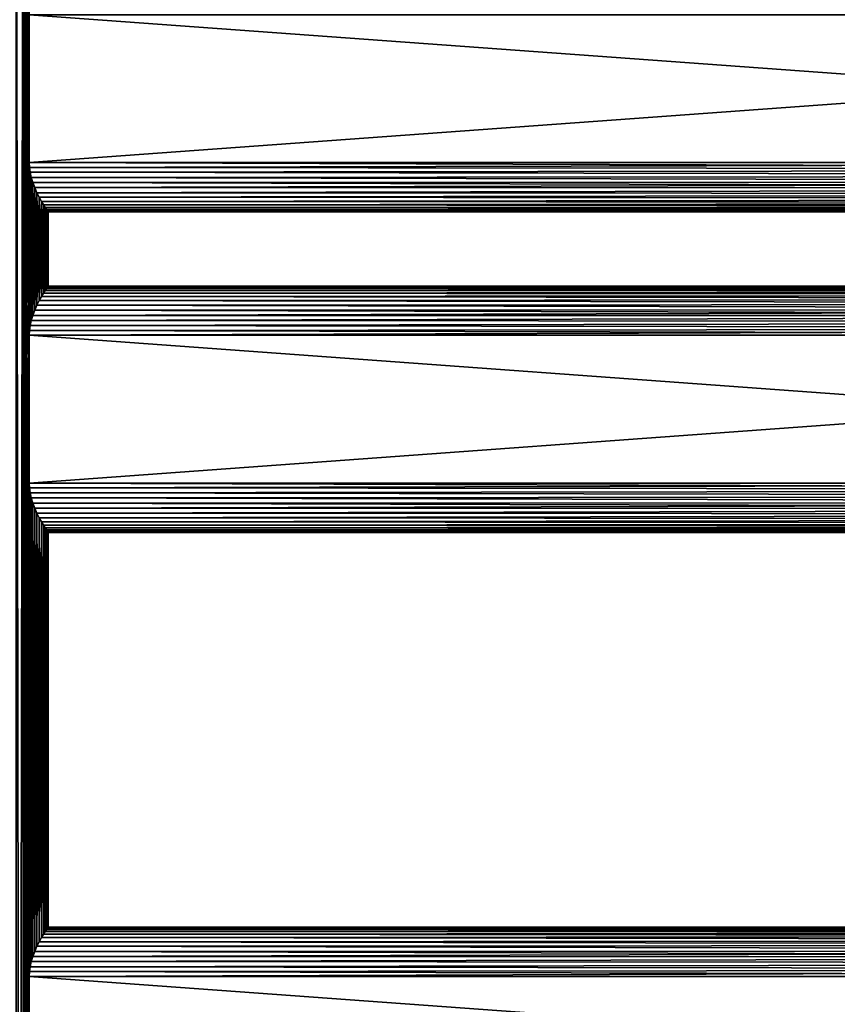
# Model space of a CAD drawing. Extents: x 0 to 500, y -78 to 1006.
# Tile 227 of 312: x 84 to 250, y 705 to 904. Entities that reach past the tile are written whole.
import ezdxf

# ---------------------------------------------------------------- set-up
doc = ezdxf.new("R2010")
doc.units = 0
doc.header["$LTSCALE"] = 65.185185
for name, color, linetype in [('100', 7, 'CONTINUOUS'), ('101', 7, 'CONTINUOUS'), ('102', 7, 'CONTINUOUS'), ('103', 7, 'CONTINUOUS'), ('104', 7, 'CONTINUOUS'), ('105', 7, 'CONTINUOUS'), ('107', 7, 'CONTINUOUS'), ('3', 7, 'CONTINUOUS'), ('96', 7, 'CONTINUOUS'), ('97', 7, 'CONTINUOUS'), ('98', 7, 'CONTINUOUS')]:
    doc.layers.add(name, color=color, linetype=linetype)

msp = doc.modelspace()

# ---------------------------------------------------------------- linework, layer by layer
at = {"layer": '100', "color": 7, "linetype": 'CONTINUOUS'}
for points in [[(86.18, 810.2, 10), (86.22, 809.23, 9.95), (498, 810.2, 10), (86.18, 810.2, 10)], [(86.22, 809.23, -9.95), (86.18, 810.2, -10), (498, 808.84, -9.91), (86.22, 809.23, -9.95)], [(498, 808.84, -9.91), (86.18, 810.2, -10), (498, 810.2, -10), (498, 808.84, -9.91)], [(498, 810.2, 10), (86.22, 809.23, 9.95), (498, 808.84, 9.91), (498, 810.2, 10)], [(86.22, 809.23, 9.95), (86.35, 808.24, 9.81), (498, 808.84, 9.91), (86.22, 809.23, 9.95)], [(86.35, 808.24, -9.81), (86.22, 809.23, -9.95), (498, 808.84, -9.91), (86.35, 808.24, -9.81)], [(498, 808.84, 9.91), (86.35, 808.24, 9.81), (498, 807.5, 9.63), (498, 808.84, 9.91)], [(498, 807.5, -9.63), (86.35, 808.24, -9.81), (498, 808.84, -9.91), (498, 807.5, -9.63)], [(86.35, 808.24, 9.81), (86.57, 807.22, 9.55), (498, 807.5, 9.63), (86.35, 808.24, 9.81)], [(86.57, 807.22, -9.55), (86.35, 808.24, -9.81), (498, 807.5, -9.63), (86.57, 807.22, -9.55)], [(498, 807.5, 9.63), (86.57, 807.22, 9.55), (498, 806.22, 9.17), (498, 807.5, 9.63)], [(498, 806.22, -9.17), (86.57, 807.22, -9.55), (498, 807.5, -9.63), (498, 806.22, -9.17)], [(86.57, 807.22, 9.55), (86.88, 806.18, 9.16), (498, 806.22, 9.17), (86.57, 807.22, 9.55)], [(86.88, 806.18, -9.16), (86.57, 807.22, -9.55), (498, 806.22, -9.17), (86.88, 806.18, -9.16)], [(86.88, 806.18, 9.16), (87.28, 805.13, 8.62), (498, 806.22, 9.17), (86.88, 806.18, 9.16)], [(498, 805, -8.54), (86.88, 806.18, -9.16), (498, 806.22, -9.17), (498, 805, -8.54)], [(87.28, 805.13, -8.62), (86.88, 806.18, -9.16), (498, 805, -8.54), (87.28, 805.13, -8.62)], [(498, 806.22, 9.17), (87.28, 805.13, 8.62), (498, 805, 8.54), (498, 806.22, 9.17)], [(87.28, 805.13, 8.62), (87.73, 804.11, 7.93), (498, 805, 8.54), (87.28, 805.13, 8.62)], [(87.73, 804.11, -7.93), (87.28, 805.13, -8.62), (498, 805, -8.54), (87.73, 804.11, -7.93)], [(498, 805, 8.54), (87.73, 804.11, 7.93), (498, 803.89, 7.76), (498, 805, 8.54)], [(498, 803.89, -7.76), (87.73, 804.11, -7.93), (498, 805, -8.54), (498, 803.89, -7.76)], [(87.73, 804.11, 7.93), (88.21, 803.17, 7.11), (498, 803.89, 7.76), (87.73, 804.11, 7.93)], [(88.21, 803.17, -7.11), (87.73, 804.11, -7.93), (498, 803.89, -7.76), (88.21, 803.17, -7.11)], [(498, 803.89, 7.76), (88.21, 803.17, 7.11), (498, 802.89, 6.83), (498, 803.89, 7.76)], [(498, 802.89, -6.83), (88.21, 803.17, -7.11), (498, 803.89, -7.76), (498, 802.89, -6.83)], [(88.21, 803.17, 7.11), (88.66, 802.35, 6.2), (498, 802.89, 6.83), (88.21, 803.17, 7.11)], [(88.66, 802.35, -6.2), (88.21, 803.17, -7.11), (498, 802.89, -6.83), (88.66, 802.35, -6.2)], [(498, 802.89, 6.83), (88.66, 802.35, 6.2), (498, 802.03, 5.77), (498, 802.89, 6.83)], [(498, 802.03, -5.77), (88.66, 802.35, -6.2), (498, 802.89, -6.83), (498, 802.03, -5.77)], [(88.66, 802.35, 6.2), (89.06, 801.67, 5.21), (498, 802.03, 5.77), (88.66, 802.35, 6.2)], [(89.06, 801.67, -5.21), (88.66, 802.35, -6.2), (498, 802.03, -5.77), (89.06, 801.67, -5.21)], [(498, 802.03, 5.77), (89.06, 801.67, 5.21), (498, 801.32, 4.6), (498, 802.03, 5.77)], [(498, 801.32, -4.6), (89.06, 801.67, -5.21), (498, 802.03, -5.77), (498, 801.32, -4.6)], [(89.06, 801.67, 5.21), (89.4, 801.12, 4.19), (498, 801.32, 4.6), (89.06, 801.67, 5.21)], [(89.4, 801.12, -4.19), (89.06, 801.67, -5.21), (498, 801.32, -4.6), (89.4, 801.12, -4.19)], [(498, 801.32, 4.6), (89.4, 801.12, 4.19), (498, 800.78, 3.35), (498, 801.32, 4.6)], [(498, 800.78, -3.35), (89.4, 801.12, -4.19), (498, 801.32, -4.6), (498, 800.78, -3.35)], [(89.4, 801.12, 4.19), (89.66, 800.71, 3.15), (498, 800.78, 3.35), (89.4, 801.12, 4.19)], [(89.66, 800.71, -3.15), (89.4, 801.12, -4.19), (498, 800.78, -3.35), (89.66, 800.71, -3.15)], [(89.66, 800.71, 3.15), (89.85, 800.42, 2.11), (498, 800.78, 3.35), (89.66, 800.71, 3.15)], [(498, 800.41, -2.03), (89.66, 800.71, -3.15), (498, 800.78, -3.35), (498, 800.41, -2.03)], [(89.85, 800.42, -2.11), (89.66, 800.71, -3.15), (498, 800.41, -2.03), (89.85, 800.42, -2.11)], [(498, 800.78, 3.35), (89.85, 800.42, 2.11), (498, 800.41, 2.03), (498, 800.78, 3.35)], [(89.85, 800.42, 2.11), (89.96, 800.26, 1.05), (498, 800.41, 2.03), (89.85, 800.42, 2.11)], [(89.96, 800.26, -1.05), (89.85, 800.42, -2.11), (498, 800.41, -2.03), (89.96, 800.26, -1.05)], [(498, 800.41, 2.03), (89.96, 800.26, 1.05), (498, 800.22, 0.68), (498, 800.41, 2.03)], [(498, 800.22, -0.68), (89.96, 800.26, -1.05), (498, 800.41, -2.03), (498, 800.22, -0.68)], [(89.96, 800.26, 1.05), (90, 800.2, 0), (498, 800.22, 0.68), (89.96, 800.26, 1.05)], [(90, 800.2, 0), (89.96, 800.26, -1.05), (498, 800.22, -0.68), (90, 800.2, 0)], [(498, 800.22, 0.68), (90, 800.2, 0), (498, 800.22, -0.68), (498, 800.22, 0.68)]]:
    msp.add_3dface(points, dxfattribs=at)
at = {"layer": '101', "color": 7, "linetype": 'CONTINUOUS'}
for points in [[(86.18, 810.2, -10), (86.18, 840.2, -10), (498, 840.2, -10), (86.18, 810.2, -10)], [(498, 810.2, -10), (86.18, 810.2, -10), (498, 840.2, -10), (498, 810.2, -10)]]:
    msp.add_3dface(points, dxfattribs=at)
at = {"layer": '102', "color": 7, "linetype": 'CONTINUOUS'}
for points in [[(88.66, 848.05, -6.2), (89.06, 848.73, -5.21), (498, 848.37, -5.77), (88.66, 848.05, -6.2)], [(89.06, 848.73, 5.21), (88.66, 848.05, 6.2), (498, 848.37, 5.77), (89.06, 848.73, 5.21)], [(89.06, 848.73, -5.21), (89.4, 849.28, -4.19), (498, 849.08, -4.6), (89.06, 848.73, -5.21)], [(89.4, 849.28, 4.19), (89.06, 848.73, 5.21), (498, 849.08, 4.6), (89.4, 849.28, 4.19)], [(498, 848.37, -5.77), (89.06, 848.73, -5.21), (498, 849.08, -4.6), (498, 848.37, -5.77)], [(498, 849.08, 4.6), (89.06, 848.73, 5.21), (498, 848.37, 5.77), (498, 849.08, 4.6)], [(89.4, 849.28, -4.19), (89.66, 849.69, -3.15), (498, 849.62, -3.35), (89.4, 849.28, -4.19)], [(89.66, 849.69, 3.15), (89.4, 849.28, 4.19), (498, 849.62, 3.35), (89.66, 849.69, 3.15)], [(498, 849.08, -4.6), (89.4, 849.28, -4.19), (498, 849.62, -3.35), (498, 849.08, -4.6)], [(498, 849.62, 3.35), (89.4, 849.28, 4.19), (498, 849.08, 4.6), (498, 849.62, 3.35)], [(89.85, 849.98, 2.11), (89.66, 849.69, 3.15), (498, 849.99, 2.03), (89.85, 849.98, 2.11)], [(498, 849.99, 2.03), (89.66, 849.69, 3.15), (498, 849.62, 3.35), (498, 849.99, 2.03)], [(89.66, 849.69, -3.15), (89.85, 849.98, -2.11), (498, 849.62, -3.35), (89.66, 849.69, -3.15)], [(89.85, 849.98, -2.11), (89.96, 850.14, -1.05), (498, 849.99, -2.03), (89.85, 849.98, -2.11)], [(89.96, 850.14, 1.05), (89.85, 849.98, 2.11), (498, 849.99, 2.03), (89.96, 850.14, 1.05)], [(498, 849.62, -3.35), (89.85, 849.98, -2.11), (498, 849.99, -2.03), (498, 849.62, -3.35)], [(89.96, 850.14, -1.05), (90, 850.2, 0), (498, 850.18, -0.68), (89.96, 850.14, -1.05)], [(90, 850.2, 0), (89.96, 850.14, 1.05), (498, 850.18, 0.68), (90, 850.2, 0)], [(498, 849.99, -2.03), (89.96, 850.14, -1.05), (498, 850.18, -0.68), (498, 849.99, -2.03)], [(498, 850.18, 0.68), (89.96, 850.14, 1.05), (498, 849.99, 2.03), (498, 850.18, 0.68)], [(498, 850.18, -0.68), (90, 850.2, 0), (498, 850.18, 0.68), (498, 850.18, -0.68)], [(87.73, 846.29, -7.93), (88.21, 847.23, -7.11), (498, 846.51, -7.76), (87.73, 846.29, -7.93)], [(88.21, 847.23, 7.11), (87.73, 846.29, 7.93), (498, 846.51, 7.76), (88.21, 847.23, 7.11)], [(88.21, 847.23, -7.11), (88.66, 848.05, -6.2), (498, 847.51, -6.83), (88.21, 847.23, -7.11)], [(88.66, 848.05, 6.2), (88.21, 847.23, 7.11), (498, 847.51, 6.83), (88.66, 848.05, 6.2)], [(498, 846.51, -7.76), (88.21, 847.23, -7.11), (498, 847.51, -6.83), (498, 846.51, -7.76)], [(498, 847.51, 6.83), (88.21, 847.23, 7.11), (498, 846.51, 7.76), (498, 847.51, 6.83)], [(498, 847.51, -6.83), (88.66, 848.05, -6.2), (498, 848.37, -5.77), (498, 847.51, -6.83)], [(498, 848.37, 5.77), (88.66, 848.05, 6.2), (498, 847.51, 6.83), (498, 848.37, 5.77)], [(87.28, 845.27, 8.62), (86.88, 844.22, 9.16), (498, 845.4, 8.54), (87.28, 845.27, 8.62)], [(498, 845.4, 8.54), (86.88, 844.22, 9.16), (498, 844.18, 9.17), (498, 845.4, 8.54)], [(86.88, 844.22, -9.16), (87.28, 845.27, -8.62), (498, 844.18, -9.17), (86.88, 844.22, -9.16)], [(87.28, 845.27, -8.62), (87.73, 846.29, -7.93), (498, 845.4, -8.54), (87.28, 845.27, -8.62)], [(87.73, 846.29, 7.93), (87.28, 845.27, 8.62), (498, 845.4, 8.54), (87.73, 846.29, 7.93)], [(498, 844.18, -9.17), (87.28, 845.27, -8.62), (498, 845.4, -8.54), (498, 844.18, -9.17)], [(498, 845.4, -8.54), (87.73, 846.29, -7.93), (498, 846.51, -7.76), (498, 845.4, -8.54)], [(498, 846.51, 7.76), (87.73, 846.29, 7.93), (498, 845.4, 8.54), (498, 846.51, 7.76)], [(86.35, 842.16, -9.81), (86.57, 843.18, -9.55), (498, 842.9, -9.63), (86.35, 842.16, -9.81)], [(86.57, 843.18, 9.55), (86.35, 842.16, 9.81), (498, 842.9, 9.63), (86.57, 843.18, 9.55)], [(498, 841.56, -9.91), (86.35, 842.16, -9.81), (498, 842.9, -9.63), (498, 841.56, -9.91)], [(498, 842.9, 9.63), (86.35, 842.16, 9.81), (498, 841.56, 9.91), (498, 842.9, 9.63)], [(86.57, 843.18, -9.55), (86.88, 844.22, -9.16), (498, 844.18, -9.17), (86.57, 843.18, -9.55)], [(86.88, 844.22, 9.16), (86.57, 843.18, 9.55), (498, 844.18, 9.17), (86.88, 844.22, 9.16)], [(498, 842.9, -9.63), (86.57, 843.18, -9.55), (498, 844.18, -9.17), (498, 842.9, -9.63)], [(498, 844.18, 9.17), (86.57, 843.18, 9.55), (498, 842.9, 9.63), (498, 844.18, 9.17)], [(86.22, 841.17, 9.95), (86.18, 840.2, 10), (498, 841.56, 9.91), (86.22, 841.17, 9.95)], [(498, 841.56, 9.91), (86.18, 840.2, 10), (498, 840.2, 10), (498, 841.56, 9.91)], [(86.18, 840.2, -10), (86.22, 841.17, -9.95), (498, 840.2, -10), (86.18, 840.2, -10)], [(86.22, 841.17, -9.95), (86.35, 842.16, -9.81), (498, 841.56, -9.91), (86.22, 841.17, -9.95)], [(86.35, 842.16, 9.81), (86.22, 841.17, 9.95), (498, 841.56, 9.91), (86.35, 842.16, 9.81)], [(498, 840.2, -10), (86.22, 841.17, -9.95), (498, 841.56, -9.91), (498, 840.2, -10)]]:
    msp.add_3dface(points, dxfattribs=at)
at = {"layer": '103', "color": 7, "linetype": 'CONTINUOUS'}
for points in [[(86.18, 840.2, 10), (86.18, 810.2, 10), (498, 810.2, 10), (86.18, 840.2, 10)], [(86.18, 840.2, 10), (498, 810.2, 10), (498, 840.2, 10), (86.18, 840.2, 10)]]:
    msp.add_3dface(points, dxfattribs=at)
at = {"layer": '104', "color": 7, "linetype": 'CONTINUOUS'}
for points in [[(86.18, 875.2, 10), (86.22, 874.23, 9.95), (498, 875.2, 10), (86.18, 875.2, 10)], [(86.22, 874.23, -9.95), (86.18, 875.2, -10), (498, 873.84, -9.91), (86.22, 874.23, -9.95)], [(498, 873.84, -9.91), (86.18, 875.2, -10), (498, 875.2, -10), (498, 873.84, -9.91)], [(498, 875.2, 10), (86.22, 874.23, 9.95), (498, 873.84, 9.91), (498, 875.2, 10)], [(86.22, 874.23, 9.95), (86.35, 873.24, 9.81), (498, 873.84, 9.91), (86.22, 874.23, 9.95)], [(86.35, 873.24, -9.81), (86.22, 874.23, -9.95), (498, 873.84, -9.91), (86.35, 873.24, -9.81)], [(498, 873.84, 9.91), (86.35, 873.24, 9.81), (498, 872.5, 9.63), (498, 873.84, 9.91)], [(498, 872.5, -9.63), (86.35, 873.24, -9.81), (498, 873.84, -9.91), (498, 872.5, -9.63)], [(86.35, 873.24, 9.81), (86.57, 872.22, 9.55), (498, 872.5, 9.63), (86.35, 873.24, 9.81)], [(86.57, 872.22, -9.55), (86.35, 873.24, -9.81), (498, 872.5, -9.63), (86.57, 872.22, -9.55)], [(498, 872.5, 9.63), (86.57, 872.22, 9.55), (498, 871.22, 9.17), (498, 872.5, 9.63)], [(498, 871.22, -9.17), (86.57, 872.22, -9.55), (498, 872.5, -9.63), (498, 871.22, -9.17)], [(86.57, 872.22, 9.55), (86.88, 871.18, 9.16), (498, 871.22, 9.17), (86.57, 872.22, 9.55)], [(86.88, 871.18, -9.16), (86.57, 872.22, -9.55), (498, 871.22, -9.17), (86.88, 871.18, -9.16)], [(86.88, 871.18, 9.16), (87.28, 870.13, 8.62), (498, 871.22, 9.17), (86.88, 871.18, 9.16)], [(498, 870, -8.54), (86.88, 871.18, -9.16), (498, 871.22, -9.17), (498, 870, -8.54)], [(87.28, 870.13, -8.62), (86.88, 871.18, -9.16), (498, 870, -8.54), (87.28, 870.13, -8.62)], [(498, 871.22, 9.17), (87.28, 870.13, 8.62), (498, 870, 8.54), (498, 871.22, 9.17)], [(87.28, 870.13, 8.62), (87.73, 869.11, 7.93), (498, 870, 8.54), (87.28, 870.13, 8.62)], [(87.73, 869.11, -7.93), (87.28, 870.13, -8.62), (498, 870, -8.54), (87.73, 869.11, -7.93)], [(498, 870, 8.54), (87.73, 869.11, 7.93), (498, 868.89, 7.76), (498, 870, 8.54)], [(498, 868.89, -7.76), (87.73, 869.11, -7.93), (498, 870, -8.54), (498, 868.89, -7.76)], [(87.73, 869.11, 7.93), (88.21, 868.17, 7.11), (498, 868.89, 7.76), (87.73, 869.11, 7.93)], [(88.21, 868.17, -7.11), (87.73, 869.11, -7.93), (498, 868.89, -7.76), (88.21, 868.17, -7.11)], [(498, 868.89, 7.76), (88.21, 868.17, 7.11), (498, 867.89, 6.83), (498, 868.89, 7.76)], [(498, 867.89, -6.83), (88.21, 868.17, -7.11), (498, 868.89, -7.76), (498, 867.89, -6.83)], [(88.21, 868.17, 7.11), (88.66, 867.35, 6.2), (498, 867.89, 6.83), (88.21, 868.17, 7.11)], [(88.66, 867.35, -6.2), (88.21, 868.17, -7.11), (498, 867.89, -6.83), (88.66, 867.35, -6.2)], [(498, 867.89, 6.83), (88.66, 867.35, 6.2), (498, 867.03, 5.77), (498, 867.89, 6.83)], [(498, 867.03, -5.77), (88.66, 867.35, -6.2), (498, 867.89, -6.83), (498, 867.03, -5.77)], [(88.66, 867.35, 6.2), (89.06, 866.67, 5.21), (498, 867.03, 5.77), (88.66, 867.35, 6.2)], [(89.06, 866.67, -5.21), (88.66, 867.35, -6.2), (498, 867.03, -5.77), (89.06, 866.67, -5.21)], [(498, 867.03, 5.77), (89.06, 866.67, 5.21), (498, 866.32, 4.6), (498, 867.03, 5.77)], [(498, 866.32, -4.6), (89.06, 866.67, -5.21), (498, 867.03, -5.77), (498, 866.32, -4.6)], [(89.06, 866.67, 5.21), (89.4, 866.12, 4.19), (498, 866.32, 4.6), (89.06, 866.67, 5.21)], [(89.4, 866.12, -4.19), (89.06, 866.67, -5.21), (498, 866.32, -4.6), (89.4, 866.12, -4.19)], [(498, 866.32, 4.6), (89.4, 866.12, 4.19), (498, 865.78, 3.35), (498, 866.32, 4.6)], [(498, 865.78, -3.35), (89.4, 866.12, -4.19), (498, 866.32, -4.6), (498, 865.78, -3.35)], [(89.4, 866.12, 4.19), (89.66, 865.71, 3.15), (498, 865.78, 3.35), (89.4, 866.12, 4.19)], [(89.66, 865.71, -3.15), (89.4, 866.12, -4.19), (498, 865.78, -3.35), (89.66, 865.71, -3.15)], [(89.66, 865.71, 3.15), (89.85, 865.42, 2.11), (498, 865.78, 3.35), (89.66, 865.71, 3.15)], [(498, 865.41, -2.03), (89.66, 865.71, -3.15), (498, 865.78, -3.35), (498, 865.41, -2.03)], [(89.85, 865.42, -2.11), (89.66, 865.71, -3.15), (498, 865.41, -2.03), (89.85, 865.42, -2.11)], [(498, 865.78, 3.35), (89.85, 865.42, 2.11), (498, 865.41, 2.03), (498, 865.78, 3.35)], [(89.85, 865.42, 2.11), (89.96, 865.26, 1.05), (498, 865.41, 2.03), (89.85, 865.42, 2.11)], [(89.96, 865.26, -1.05), (89.85, 865.42, -2.11), (498, 865.41, -2.03), (89.96, 865.26, -1.05)], [(498, 865.41, 2.03), (89.96, 865.26, 1.05), (498, 865.22, 0.68), (498, 865.41, 2.03)], [(498, 865.22, -0.68), (89.96, 865.26, -1.05), (498, 865.41, -2.03), (498, 865.22, -0.68)], [(89.96, 865.26, 1.05), (90, 865.2, 0), (498, 865.22, 0.68), (89.96, 865.26, 1.05)], [(90, 865.2, 0), (89.96, 865.26, -1.05), (498, 865.22, -0.68), (90, 865.2, 0)], [(498, 865.22, 0.68), (90, 865.2, 0), (498, 865.22, -0.68), (498, 865.22, 0.68)]]:
    msp.add_3dface(points, dxfattribs=at)
at = {"layer": '105', "color": 7, "linetype": 'CONTINUOUS'}
for points in [[(86.18, 875.2, -10), (86.18, 905.2, -10), (498, 905.2, -10), (86.18, 875.2, -10)], [(498, 875.2, -10), (86.18, 875.2, -10), (498, 905.2, -10), (498, 875.2, -10)]]:
    msp.add_3dface(points, dxfattribs=at)
at = {"layer": '107', "color": 7, "linetype": 'CONTINUOUS'}
for points in [[(86.18, 905.2, 10), (86.18, 875.2, 10), (498, 875.2, 10), (86.18, 905.2, 10)], [(86.18, 905.2, 10), (498, 875.2, 10), (498, 905.2, 10), (86.18, 905.2, 10)]]:
    msp.add_3dface(points, dxfattribs=at)
at = {"layer": '3', "color": 7, "linetype": 'CONTINUOUS'}
for points in [[(84.95, 998.4, 11.23), (83.52, 998.4, 12.34), (84.95, 2, 11.23), (84.95, 998.4, 11.23)], [(84.95, 2, 11.23), (83.52, 998.4, 12.34), (83.52, 2, 12.34), (84.95, 2, 11.23)], [(83.52, 998.4, -12.34), (84.95, 998.4, -11.23), (83.52, 2, -12.34), (83.52, 998.4, -12.34)], [(83.52, 2, -12.34), (84.95, 998.4, -11.23), (84.95, 2, -11.23), (83.52, 2, -12.34)], [(86.18, 30.2, 10), (86.18, 60.2, 10), (84.95, 998.4, 11.23), (86.18, 30.2, 10)], [(86.18, 30.2, 10), (84.95, 998.4, 11.23), (84.95, 2, 11.23), (86.18, 30.2, 10)], [(86.18, 60.2, 10), (86.18, 95.2, 10), (84.95, 998.4, 11.23), (86.18, 60.2, 10)], [(86.18, 95.2, 10), (86.18, 125.2, 10), (84.95, 998.4, 11.23), (86.18, 95.2, 10)], [(86.18, 125.2, 10), (86.18, 160.2, 10), (84.95, 998.4, 11.23), (86.18, 125.2, 10)], [(86.18, 160.2, 10), (86.18, 190.2, 10), (84.95, 998.4, 11.23), (86.18, 160.2, 10)], [(86.18, 190.2, 10), (86.18, 290.2, 10), (84.95, 998.4, 11.23), (86.18, 190.2, 10)], [(86.18, 290.2, 10), (86.18, 320.2, 10), (84.95, 998.4, 11.23), (86.18, 290.2, 10)], [(86.18, 320.2, 10), (86.18, 355.2, 10), (84.95, 998.4, 11.23), (86.18, 320.2, 10)], [(86.18, 355.2, 10), (86.18, 385.2, 10), (84.95, 998.4, 11.23), (86.18, 355.2, 10)], [(86.18, 385.2, 10), (86.18, 420.2, 10), (84.95, 998.4, 11.23), (86.18, 385.2, 10)], [(86.18, 420.2, 10), (86.18, 450.2, 10), (84.95, 998.4, 11.23), (86.18, 420.2, 10)], [(86.18, 450.2, 10), (86.18, 550.2, 10), (84.95, 998.4, 11.23), (86.18, 450.2, 10)], [(86.18, 550.2, 10), (86.18, 580.2, 10), (84.95, 998.4, 11.23), (86.18, 550.2, 10)], [(86.18, 580.2, 10), (86.18, 615.2, 10), (84.95, 998.4, 11.23), (86.18, 580.2, 10)], [(86.18, 615.2, 10), (86.18, 645.2, 10), (84.95, 998.4, 11.23), (86.18, 615.2, 10)], [(86.18, 645.2, 10), (86.18, 680.2, 10), (84.95, 998.4, 11.23), (86.18, 645.2, 10)], [(86.18, 680.2, 10), (86.18, 710.2, 10), (84.95, 998.4, 11.23), (86.18, 680.2, 10)], [(86.18, 710.2, 10), (86.18, 810.2, 10), (84.95, 998.4, 11.23), (86.18, 710.2, 10)], [(86.18, 810.2, 10), (86.18, 840.2, 10), (84.95, 998.4, 11.23), (86.18, 810.2, 10)], [(86.18, 840.2, 10), (86.18, 875.2, 10), (84.95, 998.4, 11.23), (86.18, 840.2, 10)], [(86.18, 875.2, 10), (86.18, 905.2, 10), (84.95, 998.4, 11.23), (86.18, 875.2, 10)], [(84.95, 998.4, -11.23), (86.18, 970.2, -10), (84.95, 2, -11.23), (84.95, 998.4, -11.23)], [(86.18, 970.2, -10), (86.18, 940.2, -10), (84.95, 2, -11.23), (86.18, 970.2, -10)], [(86.18, 940.2, -10), (86.18, 905.2, -10), (84.95, 2, -11.23), (86.18, 940.2, -10)], [(86.18, 905.2, -10), (86.18, 875.2, -10), (84.95, 2, -11.23), (86.18, 905.2, -10)], [(86.18, 875.2, -10), (86.18, 840.2, -10), (84.95, 2, -11.23), (86.18, 875.2, -10)], [(86.22, 874.23, -9.95), (86.18, 840.2, -10), (86.18, 875.2, -10), (86.22, 874.23, -9.95)], [(86.18, 840.2, 10), (86.22, 841.17, 9.95), (86.18, 875.2, 10), (86.18, 840.2, 10)], [(86.18, 875.2, 10), (86.22, 841.17, 9.95), (86.22, 874.23, 9.95), (86.18, 875.2, 10)], [(86.22, 841.17, -9.95), (86.18, 840.2, -10), (86.22, 874.23, -9.95), (86.22, 841.17, -9.95)], [(86.35, 873.24, -9.81), (86.22, 841.17, -9.95), (86.22, 874.23, -9.95), (86.35, 873.24, -9.81)], [(86.22, 841.17, 9.95), (86.35, 842.16, 9.81), (86.22, 874.23, 9.95), (86.22, 841.17, 9.95)], [(86.22, 874.23, 9.95), (86.35, 842.16, 9.81), (86.35, 873.24, 9.81), (86.22, 874.23, 9.95)], [(86.35, 842.16, -9.81), (86.22, 841.17, -9.95), (86.35, 873.24, -9.81), (86.35, 842.16, -9.81)], [(86.57, 872.22, -9.55), (86.35, 842.16, -9.81), (86.35, 873.24, -9.81), (86.57, 872.22, -9.55)], [(86.35, 842.16, 9.81), (86.57, 843.18, 9.55), (86.35, 873.24, 9.81), (86.35, 842.16, 9.81)], [(86.35, 873.24, 9.81), (86.57, 843.18, 9.55), (86.57, 872.22, 9.55), (86.35, 873.24, 9.81)], [(86.57, 843.18, -9.55), (86.35, 842.16, -9.81), (86.57, 872.22, -9.55), (86.57, 843.18, -9.55)], [(86.88, 871.18, -9.16), (86.57, 843.18, -9.55), (86.57, 872.22, -9.55), (86.88, 871.18, -9.16)], [(86.57, 843.18, 9.55), (86.88, 844.22, 9.16), (86.57, 872.22, 9.55), (86.57, 843.18, 9.55)], [(86.57, 872.22, 9.55), (86.88, 844.22, 9.16), (86.88, 871.18, 9.16), (86.57, 872.22, 9.55)], [(86.88, 844.22, -9.16), (86.57, 843.18, -9.55), (86.88, 871.18, -9.16), (86.88, 844.22, -9.16)], [(87.28, 870.13, -8.62), (86.88, 844.22, -9.16), (86.88, 871.18, -9.16), (87.28, 870.13, -8.62)], [(86.88, 844.22, 9.16), (87.28, 845.27, 8.62), (86.88, 871.18, 9.16), (86.88, 844.22, 9.16)], [(86.88, 871.18, 9.16), (87.28, 845.27, 8.62), (87.28, 870.13, 8.62), (86.88, 871.18, 9.16)], [(87.28, 845.27, -8.62), (86.88, 844.22, -9.16), (87.28, 870.13, -8.62), (87.28, 845.27, -8.62)], [(87.73, 869.11, -7.93), (87.28, 845.27, -8.62), (87.28, 870.13, -8.62), (87.73, 869.11, -7.93)], [(87.28, 845.27, 8.62), (87.73, 846.29, 7.93), (87.28, 870.13, 8.62), (87.28, 845.27, 8.62)], [(87.28, 870.13, 8.62), (87.73, 846.29, 7.93), (87.73, 869.11, 7.93), (87.28, 870.13, 8.62)], [(87.73, 846.29, -7.93), (87.28, 845.27, -8.62), (87.73, 869.11, -7.93), (87.73, 846.29, -7.93)], [(88.21, 868.17, -7.11), (87.73, 846.29, -7.93), (87.73, 869.11, -7.93), (88.21, 868.17, -7.11)], [(87.73, 846.29, 7.93), (88.21, 847.23, 7.11), (87.73, 869.11, 7.93), (87.73, 846.29, 7.93)], [(87.73, 869.11, 7.93), (88.21, 847.23, 7.11), (88.21, 868.17, 7.11), (87.73, 869.11, 7.93)], [(88.21, 847.23, -7.11), (87.73, 846.29, -7.93), (88.21, 868.17, -7.11), (88.21, 847.23, -7.11)], [(88.66, 867.35, -6.2), (88.21, 847.23, -7.11), (88.21, 868.17, -7.11), (88.66, 867.35, -6.2)], [(88.21, 847.23, 7.11), (88.66, 848.05, 6.2), (88.21, 868.17, 7.11), (88.21, 847.23, 7.11)], [(88.21, 868.17, 7.11), (88.66, 848.05, 6.2), (88.66, 867.35, 6.2), (88.21, 868.17, 7.11)], [(88.66, 848.05, -6.2), (88.21, 847.23, -7.11), (88.66, 867.35, -6.2), (88.66, 848.05, -6.2)], [(89.06, 866.67, -5.21), (88.66, 848.05, -6.2), (88.66, 867.35, -6.2), (89.06, 866.67, -5.21)], [(88.66, 848.05, 6.2), (89.06, 848.73, 5.21), (88.66, 867.35, 6.2), (88.66, 848.05, 6.2)], [(88.66, 867.35, 6.2), (89.06, 848.73, 5.21), (89.06, 866.67, 5.21), (88.66, 867.35, 6.2)], [(89.06, 848.73, -5.21), (88.66, 848.05, -6.2), (89.06, 866.67, -5.21), (89.06, 848.73, -5.21)], [(89.4, 866.12, -4.19), (89.06, 848.73, -5.21), (89.06, 866.67, -5.21), (89.4, 866.12, -4.19)], [(89.06, 848.73, 5.21), (89.4, 849.28, 4.19), (89.06, 866.67, 5.21), (89.06, 848.73, 5.21)], [(89.06, 866.67, 5.21), (89.4, 849.28, 4.19), (89.4, 866.12, 4.19), (89.06, 866.67, 5.21)], [(89.4, 849.28, -4.19), (89.06, 848.73, -5.21), (89.4, 866.12, -4.19), (89.4, 849.28, -4.19)], [(89.66, 865.71, -3.15), (89.4, 849.28, -4.19), (89.4, 866.12, -4.19), (89.66, 865.71, -3.15)], [(89.4, 849.28, 4.19), (89.66, 849.69, 3.15), (89.4, 866.12, 4.19), (89.4, 849.28, 4.19)], [(89.4, 866.12, 4.19), (89.66, 849.69, 3.15), (89.66, 865.71, 3.15), (89.4, 866.12, 4.19)], [(89.66, 849.69, -3.15), (89.4, 849.28, -4.19), (89.66, 865.71, -3.15), (89.66, 849.69, -3.15)], [(89.85, 865.42, -2.11), (89.66, 849.69, -3.15), (89.66, 865.71, -3.15), (89.85, 865.42, -2.11)], [(89.66, 849.69, 3.15), (89.85, 849.98, 2.11), (89.66, 865.71, 3.15), (89.66, 849.69, 3.15)], [(89.66, 865.71, 3.15), (89.85, 849.98, 2.11), (89.85, 865.42, 2.11), (89.66, 865.71, 3.15)], [(89.85, 849.98, -2.11), (89.66, 849.69, -3.15), (89.85, 865.42, -2.11), (89.85, 849.98, -2.11)], [(89.96, 865.26, -1.05), (89.85, 849.98, -2.11), (89.85, 865.42, -2.11), (89.96, 865.26, -1.05)], [(89.85, 849.98, 2.11), (89.96, 850.14, 1.05), (89.85, 865.42, 2.11), (89.85, 849.98, 2.11)], [(89.85, 865.42, 2.11), (89.96, 850.14, 1.05), (89.96, 865.26, 1.05), (89.85, 865.42, 2.11)], [(89.96, 850.14, -1.05), (89.85, 849.98, -2.11), (89.96, 865.26, -1.05), (89.96, 850.14, -1.05)], [(90, 865.2, 0), (89.96, 850.14, -1.05), (89.96, 865.26, -1.05), (90, 865.2, 0)], [(89.96, 850.14, 1.05), (90, 850.2, 0), (89.96, 865.26, 1.05), (89.96, 850.14, 1.05)], [(89.96, 865.26, 1.05), (90, 850.2, 0), (90, 865.2, 0), (89.96, 865.26, 1.05)], [(90, 850.2, 0), (89.96, 850.14, -1.05), (90, 865.2, 0), (90, 850.2, 0)], [(86.18, 840.2, -10), (86.18, 810.2, -10), (84.95, 2, -11.23), (86.18, 840.2, -10)], [(86.18, 810.2, -10), (86.18, 710.2, -10), (84.95, 2, -11.23), (86.18, 810.2, -10)], [(86.22, 809.23, -9.95), (86.18, 710.2, -10), (86.18, 810.2, -10), (86.22, 809.23, -9.95)], [(86.18, 710.2, 10), (86.22, 711.17, 9.95), (86.18, 810.2, 10), (86.18, 710.2, 10)], [(86.18, 810.2, 10), (86.22, 711.17, 9.95), (86.22, 809.23, 9.95), (86.18, 810.2, 10)], [(86.22, 711.17, -9.95), (86.18, 710.2, -10), (86.22, 809.23, -9.95), (86.22, 711.17, -9.95)], [(86.35, 808.24, -9.81), (86.22, 711.17, -9.95), (86.22, 809.23, -9.95), (86.35, 808.24, -9.81)], [(86.22, 711.17, 9.95), (86.35, 712.16, 9.81), (86.22, 809.23, 9.95), (86.22, 711.17, 9.95)], [(86.22, 809.23, 9.95), (86.35, 712.16, 9.81), (86.35, 808.24, 9.81), (86.22, 809.23, 9.95)], [(86.35, 712.16, -9.81), (86.22, 711.17, -9.95), (86.35, 808.24, -9.81), (86.35, 712.16, -9.81)], [(86.57, 807.22, -9.55), (86.35, 712.16, -9.81), (86.35, 808.24, -9.81), (86.57, 807.22, -9.55)], [(86.35, 712.16, 9.81), (86.57, 713.18, 9.55), (86.35, 808.24, 9.81), (86.35, 712.16, 9.81)], [(86.35, 808.24, 9.81), (86.57, 713.18, 9.55), (86.57, 807.22, 9.55), (86.35, 808.24, 9.81)], [(86.57, 713.18, -9.55), (86.35, 712.16, -9.81), (86.57, 807.22, -9.55), (86.57, 713.18, -9.55)], [(86.88, 806.18, -9.16), (86.57, 713.18, -9.55), (86.57, 807.22, -9.55), (86.88, 806.18, -9.16)], [(86.57, 713.18, 9.55), (86.88, 714.22, 9.16), (86.57, 807.22, 9.55), (86.57, 713.18, 9.55)], [(86.57, 807.22, 9.55), (86.88, 714.22, 9.16), (86.88, 806.18, 9.16), (86.57, 807.22, 9.55)], [(86.88, 714.22, -9.16), (86.57, 713.18, -9.55), (86.88, 806.18, -9.16), (86.88, 714.22, -9.16)], [(87.28, 805.13, -8.62), (86.88, 714.22, -9.16), (86.88, 806.18, -9.16), (87.28, 805.13, -8.62)], [(86.88, 714.22, 9.16), (87.28, 715.27, 8.62), (86.88, 806.18, 9.16), (86.88, 714.22, 9.16)], [(86.88, 806.18, 9.16), (87.28, 715.27, 8.62), (87.28, 805.13, 8.62), (86.88, 806.18, 9.16)], [(87.28, 715.27, -8.62), (86.88, 714.22, -9.16), (87.28, 805.13, -8.62), (87.28, 715.27, -8.62)], [(87.73, 804.11, -7.93), (87.28, 715.27, -8.62), (87.28, 805.13, -8.62), (87.73, 804.11, -7.93)], [(87.28, 715.27, 8.62), (87.73, 716.29, 7.93), (87.28, 805.13, 8.62), (87.28, 715.27, 8.62)], [(87.28, 805.13, 8.62), (87.73, 716.29, 7.93), (87.73, 804.11, 7.93), (87.28, 805.13, 8.62)], [(87.73, 716.29, -7.93), (87.28, 715.27, -8.62), (87.73, 804.11, -7.93), (87.73, 716.29, -7.93)], [(88.21, 803.17, -7.11), (87.73, 716.29, -7.93), (87.73, 804.11, -7.93), (88.21, 803.17, -7.11)], [(87.73, 716.29, 7.93), (88.21, 717.23, 7.11), (87.73, 804.11, 7.93), (87.73, 716.29, 7.93)], [(87.73, 804.11, 7.93), (88.21, 717.23, 7.11), (88.21, 803.17, 7.11), (87.73, 804.11, 7.93)], [(88.21, 717.23, -7.11), (87.73, 716.29, -7.93), (88.21, 803.17, -7.11), (88.21, 717.23, -7.11)], [(88.66, 802.35, -6.2), (88.21, 717.23, -7.11), (88.21, 803.17, -7.11), (88.66, 802.35, -6.2)], [(88.21, 717.23, 7.11), (88.66, 718.05, 6.2), (88.21, 803.17, 7.11), (88.21, 717.23, 7.11)], [(88.21, 803.17, 7.11), (88.66, 718.05, 6.2), (88.66, 802.35, 6.2), (88.21, 803.17, 7.11)], [(88.66, 718.05, -6.2), (88.21, 717.23, -7.11), (88.66, 802.35, -6.2), (88.66, 718.05, -6.2)], [(89.06, 801.67, -5.21), (88.66, 718.05, -6.2), (88.66, 802.35, -6.2), (89.06, 801.67, -5.21)], [(88.66, 718.05, 6.2), (89.06, 718.73, 5.21), (88.66, 802.35, 6.2), (88.66, 718.05, 6.2)], [(88.66, 802.35, 6.2), (89.06, 718.73, 5.21), (89.06, 801.67, 5.21), (88.66, 802.35, 6.2)], [(89.06, 718.73, -5.21), (88.66, 718.05, -6.2), (89.06, 801.67, -5.21), (89.06, 718.73, -5.21)], [(89.4, 801.12, -4.19), (89.06, 718.73, -5.21), (89.06, 801.67, -5.21), (89.4, 801.12, -4.19)], [(89.06, 718.73, 5.21), (89.4, 719.28, 4.19), (89.06, 801.67, 5.21), (89.06, 718.73, 5.21)], [(89.06, 801.67, 5.21), (89.4, 719.28, 4.19), (89.4, 801.12, 4.19), (89.06, 801.67, 5.21)], [(89.4, 719.28, -4.19), (89.06, 718.73, -5.21), (89.4, 801.12, -4.19), (89.4, 719.28, -4.19)], [(89.66, 800.71, -3.15), (89.4, 719.28, -4.19), (89.4, 801.12, -4.19), (89.66, 800.71, -3.15)], [(89.4, 719.28, 4.19), (89.66, 719.69, 3.15), (89.4, 801.12, 4.19), (89.4, 719.28, 4.19)], [(89.4, 801.12, 4.19), (89.66, 719.69, 3.15), (89.66, 800.71, 3.15), (89.4, 801.12, 4.19)], [(89.66, 719.69, -3.15), (89.4, 719.28, -4.19), (89.66, 800.71, -3.15), (89.66, 719.69, -3.15)], [(89.85, 800.42, -2.11), (89.66, 719.69, -3.15), (89.66, 800.71, -3.15), (89.85, 800.42, -2.11)], [(89.66, 719.69, 3.15), (89.85, 719.98, 2.11), (89.66, 800.71, 3.15), (89.66, 719.69, 3.15)], [(89.66, 800.71, 3.15), (89.85, 719.98, 2.11), (89.85, 800.42, 2.11), (89.66, 800.71, 3.15)], [(89.85, 719.98, -2.11), (89.66, 719.69, -3.15), (89.85, 800.42, -2.11), (89.85, 719.98, -2.11)], [(89.96, 800.26, -1.05), (89.85, 719.98, -2.11), (89.85, 800.42, -2.11), (89.96, 800.26, -1.05)], [(89.85, 719.98, 2.11), (89.96, 720.14, 1.05), (89.85, 800.42, 2.11), (89.85, 719.98, 2.11)], [(89.85, 800.42, 2.11), (89.96, 720.14, 1.05), (89.96, 800.26, 1.05), (89.85, 800.42, 2.11)], [(89.96, 720.14, -1.05), (89.85, 719.98, -2.11), (89.96, 800.26, -1.05), (89.96, 720.14, -1.05)], [(90, 800.2, 0), (89.96, 720.14, -1.05), (89.96, 800.26, -1.05), (90, 800.2, 0)], [(89.96, 720.14, 1.05), (90, 720.2, 0), (89.96, 800.26, 1.05), (89.96, 720.14, 1.05)], [(89.96, 800.26, 1.05), (90, 720.2, 0), (90, 800.2, 0), (89.96, 800.26, 1.05)], [(90, 720.2, 0), (89.96, 720.14, -1.05), (90, 800.2, 0), (90, 720.2, 0)], [(86.18, 710.2, -10), (86.18, 680.2, -10), (84.95, 2, -11.23), (86.18, 710.2, -10)]]:
    msp.add_3dface(points, dxfattribs=at)
at = {"layer": '96', "color": 7, "linetype": 'CONTINUOUS'}
for points in [[(86.18, 680.2, -10), (86.18, 710.2, -10), (498, 710.2, -10), (86.18, 680.2, -10)], [(498, 680.2, -10), (86.18, 680.2, -10), (498, 710.2, -10), (498, 680.2, -10)]]:
    msp.add_3dface(points, dxfattribs=at)
at = {"layer": '97', "color": 7, "linetype": 'CONTINUOUS'}
for points in [[(89.06, 718.73, -5.21), (89.4, 719.28, -4.19), (498, 719.08, -4.6), (89.06, 718.73, -5.21)], [(89.4, 719.28, 4.19), (89.06, 718.73, 5.21), (498, 719.08, 4.6), (89.4, 719.28, 4.19)], [(498, 718.37, -5.77), (89.06, 718.73, -5.21), (498, 719.08, -4.6), (498, 718.37, -5.77)], [(498, 719.08, 4.6), (89.06, 718.73, 5.21), (498, 718.37, 5.77), (498, 719.08, 4.6)], [(89.4, 719.28, -4.19), (89.66, 719.69, -3.15), (498, 719.62, -3.35), (89.4, 719.28, -4.19)], [(89.66, 719.69, 3.15), (89.4, 719.28, 4.19), (498, 719.62, 3.35), (89.66, 719.69, 3.15)], [(498, 719.08, -4.6), (89.4, 719.28, -4.19), (498, 719.62, -3.35), (498, 719.08, -4.6)], [(498, 719.62, 3.35), (89.4, 719.28, 4.19), (498, 719.08, 4.6), (498, 719.62, 3.35)], [(89.85, 719.98, 2.11), (89.66, 719.69, 3.15), (498, 719.99, 2.03), (89.85, 719.98, 2.11)], [(498, 719.99, 2.03), (89.66, 719.69, 3.15), (498, 719.62, 3.35), (498, 719.99, 2.03)], [(89.66, 719.69, -3.15), (89.85, 719.98, -2.11), (498, 719.62, -3.35), (89.66, 719.69, -3.15)], [(89.85, 719.98, -2.11), (89.96, 720.14, -1.05), (498, 719.99, -2.03), (89.85, 719.98, -2.11)], [(89.96, 720.14, 1.05), (89.85, 719.98, 2.11), (498, 719.99, 2.03), (89.96, 720.14, 1.05)], [(498, 719.62, -3.35), (89.85, 719.98, -2.11), (498, 719.99, -2.03), (498, 719.62, -3.35)], [(89.96, 720.14, -1.05), (90, 720.2, 0), (498, 720.18, -0.68), (89.96, 720.14, -1.05)], [(90, 720.2, 0), (89.96, 720.14, 1.05), (498, 720.18, 0.68), (90, 720.2, 0)], [(498, 719.99, -2.03), (89.96, 720.14, -1.05), (498, 720.18, -0.68), (498, 719.99, -2.03)], [(498, 720.18, 0.68), (89.96, 720.14, 1.05), (498, 719.99, 2.03), (498, 720.18, 0.68)], [(498, 720.18, -0.68), (90, 720.2, 0), (498, 720.18, 0.68), (498, 720.18, -0.68)], [(87.73, 716.29, -7.93), (88.21, 717.23, -7.11), (498, 716.51, -7.76), (87.73, 716.29, -7.93)], [(88.21, 717.23, 7.11), (87.73, 716.29, 7.93), (498, 716.51, 7.76), (88.21, 717.23, 7.11)], [(88.21, 717.23, -7.11), (88.66, 718.05, -6.2), (498, 717.51, -6.83), (88.21, 717.23, -7.11)], [(88.66, 718.05, 6.2), (88.21, 717.23, 7.11), (498, 717.51, 6.83), (88.66, 718.05, 6.2)], [(498, 716.51, -7.76), (88.21, 717.23, -7.11), (498, 717.51, -6.83), (498, 716.51, -7.76)], [(498, 717.51, 6.83), (88.21, 717.23, 7.11), (498, 716.51, 7.76), (498, 717.51, 6.83)], [(88.66, 718.05, -6.2), (89.06, 718.73, -5.21), (498, 718.37, -5.77), (88.66, 718.05, -6.2)], [(89.06, 718.73, 5.21), (88.66, 718.05, 6.2), (498, 718.37, 5.77), (89.06, 718.73, 5.21)], [(498, 717.51, -6.83), (88.66, 718.05, -6.2), (498, 718.37, -5.77), (498, 717.51, -6.83)], [(498, 718.37, 5.77), (88.66, 718.05, 6.2), (498, 717.51, 6.83), (498, 718.37, 5.77)], [(87.28, 715.27, 8.62), (86.88, 714.22, 9.16), (498, 715.4, 8.54), (87.28, 715.27, 8.62)], [(498, 715.4, 8.54), (86.88, 714.22, 9.16), (498, 714.18, 9.17), (498, 715.4, 8.54)], [(86.88, 714.22, -9.16), (87.28, 715.27, -8.62), (498, 714.18, -9.17), (86.88, 714.22, -9.16)], [(87.28, 715.27, -8.62), (87.73, 716.29, -7.93), (498, 715.4, -8.54), (87.28, 715.27, -8.62)], [(87.73, 716.29, 7.93), (87.28, 715.27, 8.62), (498, 715.4, 8.54), (87.73, 716.29, 7.93)], [(498, 714.18, -9.17), (87.28, 715.27, -8.62), (498, 715.4, -8.54), (498, 714.18, -9.17)], [(498, 715.4, -8.54), (87.73, 716.29, -7.93), (498, 716.51, -7.76), (498, 715.4, -8.54)], [(498, 716.51, 7.76), (87.73, 716.29, 7.93), (498, 715.4, 8.54), (498, 716.51, 7.76)], [(86.35, 712.16, -9.81), (86.57, 713.18, -9.55), (498, 712.9, -9.63), (86.35, 712.16, -9.81)], [(86.57, 713.18, 9.55), (86.35, 712.16, 9.81), (498, 712.9, 9.63), (86.57, 713.18, 9.55)], [(498, 711.56, -9.91), (86.35, 712.16, -9.81), (498, 712.9, -9.63), (498, 711.56, -9.91)], [(498, 712.9, 9.63), (86.35, 712.16, 9.81), (498, 711.56, 9.91), (498, 712.9, 9.63)], [(86.57, 713.18, -9.55), (86.88, 714.22, -9.16), (498, 714.18, -9.17), (86.57, 713.18, -9.55)], [(86.88, 714.22, 9.16), (86.57, 713.18, 9.55), (498, 714.18, 9.17), (86.88, 714.22, 9.16)], [(498, 712.9, -9.63), (86.57, 713.18, -9.55), (498, 714.18, -9.17), (498, 712.9, -9.63)], [(498, 714.18, 9.17), (86.57, 713.18, 9.55), (498, 712.9, 9.63), (498, 714.18, 9.17)], [(86.22, 711.17, 9.95), (86.18, 710.2, 10), (498, 711.56, 9.91), (86.22, 711.17, 9.95)], [(498, 711.56, 9.91), (86.18, 710.2, 10), (498, 710.2, 10), (498, 711.56, 9.91)], [(86.18, 710.2, -10), (86.22, 711.17, -9.95), (498, 710.2, -10), (86.18, 710.2, -10)], [(86.22, 711.17, -9.95), (86.35, 712.16, -9.81), (498, 711.56, -9.91), (86.22, 711.17, -9.95)], [(86.35, 712.16, 9.81), (86.22, 711.17, 9.95), (498, 711.56, 9.91), (86.35, 712.16, 9.81)], [(498, 710.2, -10), (86.22, 711.17, -9.95), (498, 711.56, -9.91), (498, 710.2, -10)]]:
    msp.add_3dface(points, dxfattribs=at)
at = {"layer": '98', "color": 7, "linetype": 'CONTINUOUS'}
for points in [[(86.18, 710.2, 10), (86.18, 680.2, 10), (498, 680.2, 10), (86.18, 710.2, 10)], [(86.18, 710.2, 10), (498, 680.2, 10), (498, 710.2, 10), (86.18, 710.2, 10)]]:
    msp.add_3dface(points, dxfattribs=at)

doc.saveas('drawing.dxf')
